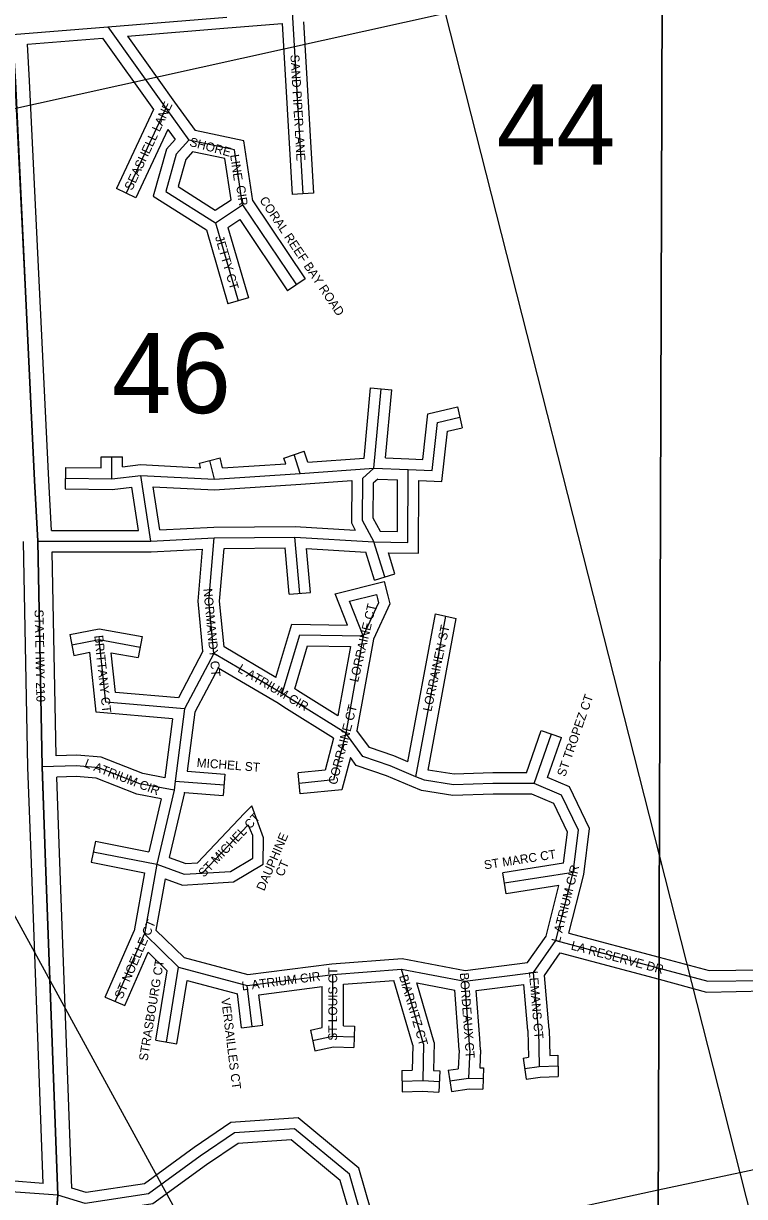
# Model space of a CAD drawing. Extents: x 418523 to 616617, y 1878279 to 2196743.
# Drawn here: x 535982 to 538009, y 2133215 to 2136513 of the extents above; entities that cross this region are included whole.
import ezdxf

# ---------------------------------------------------------------- set-up
doc = ezdxf.new("R2010")
doc.units = 0
for name, color, linetype in [('Level 1', 7, 'Continuous'), ('Level 2', 7, 'Continuous'), ('Level 22', 7, 'Continuous'), ('Level 23', 7, 'Continuous'), ('Level 31', 7, 'Continuous'), ('Level 32', 7, 'Continuous'), ('Level 34', 7, 'Continuous'), ('Level 63', 7, 'Continuous'), ('Level 8', 7, 'Continuous')]:
    doc.layers.add(name, color=color, linetype=linetype)

msp = doc.modelspace()

# ---------------------------------------------------------------- linework, layer by layer
at = {"layer": 'Level 1'}
for p, q in [((535692.131, 2136215.034), (537167.68, 2136541.591)), ((537167.68, 2136541.591), (537770.033, 2134170.549)), ((534848.508, 2136028.329), (536466.802, 2133072.233)), ((537770.033, 2134170.549), (537995.909, 2133281.431)), ((539231.635, 2133547.394), (537995.908, 2133281.431)), ((537995.909, 2133281.431), (537766.963, 2133232.156)), ((537995.908, 2133281.431), (538098.24, 2132878.621)), ((537766.963, 2133232.156), (536097.28, 2132872.794))]:
    msp.add_line(p, q, dxfattribs=at)
at = {"layer": 'Level 22'}
for p, q in [((536013.55, 2135227.128), (535958.837, 2136348.907)), ((536021.83, 2135057.261), (536013.55, 2135227.128)), ((536034.255, 2134422.956), (536021.83, 2135057.261)), ((536043.238, 2134178.896), (536034.255, 2134422.956)), ((536078.592, 2133218.656), (536043.238, 2134178.896)), ((536046.648, 2132827.077), (536078.592, 2133218.656))]:
    msp.add_line(p, q, dxfattribs=at)
at = {"layer": 'Level 23'}
for p, q in [((535998.775, 2136351.156), (535992.95, 2136454.576)), ((536053.504, 2135229.076), (535998.79, 2136350.855)), ((536060.417, 2135087.264), (536053.504, 2135229.075)), ((535994.282, 2134421.485), (535981.85, 2135055.894)), ((536073.655, 2134454.026), (536062.427, 2135027.263)), ((536003.265, 2134177.424), (535994.282, 2134421.485)), ((536083.212, 2134180.366), (536075.348, 2134394.048)), ((536037.35, 2133251.67), (536003.265, 2134177.423)), ((536117.914, 2133237.866), (536083.212, 2134180.366))]:
    msp.add_line(p, q, dxfattribs=at)
at = {"layer": 'Level 31'}
for p, q in [((536219.009, 2136502.97), (536553.939, 2136529.861)), ((536737.835, 2136544.89), (536767.735, 2136033.452)), ((535951.379, 2136481.313), (536219.009, 2136502.97)), ((536219.009, 2136502.97), (536382.512, 2136274.034)), ((536382.512, 2136274.034), (536270.528, 2136035.466)), ((536382.512, 2136274.034), (536446.656, 2136184.355)), ((536521.701, 2135951.712), (536598, 2136002.738)), ((536598, 2136002.738), (536749.202, 2135777.845)), ((536521.701, 2135951.712), (536585.42, 2135732.927)), ((536967.365, 2135262.149), (536987.37, 2135485.384)), ((536760.087, 2135247.56), (536742.57, 2135300.352)), ((536229.959, 2135232.59), (536230.162, 2135294.051)), ((536519.004, 2135231.63), (536505.593, 2135284.044)), ((536099.815, 2135234.477), (536229.959, 2135232.59)), ((536229.959, 2135232.59), (536311.808, 2135242.137)), ((536339.943, 2135057.293), (536311.808, 2135242.137)), ((536311.808, 2135242.137), (536519.004, 2135231.63)), ((536519.004, 2135231.63), (536760.087, 2135247.56)), ((536760.087, 2135247.56), (536967.365, 2135262.149)), ((536967.365, 2135262.149), (537063.703, 2135258.921)), ((536339.943, 2135057.293), (536518.457, 2135066.52)), ((536503.336, 2134888.366), (536518.457, 2135066.52)), ((536518.457, 2135066.52), (536744.965, 2135068.678)), ((536758.975, 2134910.43), (536744.965, 2135068.678)), ((536744.965, 2135068.678), (536966.683, 2135055.216)), ((536021.83, 2135057.261), (536339.943, 2135057.293)), ((536997.893, 2134956.639), (536966.683, 2135055.216)), ((536517.383, 2134741.755), (536503.336, 2134888.366)), ((537085.5, 2134394.74), (537169.618, 2134846.073)), ((536117.527, 2134765.268), (536194.658, 2134780.286)), ((536194.658, 2134780.286), (536310.208, 2134759.171)), ((536213.344, 2134604.202), (536194.658, 2134780.286)), ((536709.711, 2134628.739), (536758.589, 2134793.69)), ((536758.589, 2134793.69), (536937.064, 2134790.553)), ((536937.064, 2134790.553), (536887.83, 2134517.226)), ((536517.383, 2134741.755), (536435.046, 2134585.281)), ((536709.711, 2134628.739), (536517.383, 2134741.755)), ((536435.046, 2134585.281), (536213.344, 2134604.202)), ((536435.046, 2134585.281), (536408.788, 2134382.796)), ((537417.454, 2134375.461), (537466.246, 2134515.318)), ((536408.788, 2134382.796), (536405.226, 2134356.623)), ((536408.788, 2134382.796), (536545.856, 2134372.158)), ((536405.226, 2134356.623), (536356.52, 2134148.76)), ((536613.783, 2134259.287), (536484.38, 2134123.604)), ((536178.148, 2134183.901), (536356.52, 2134148.76)), ((536356.52, 2134148.76), (536322.07, 2133953.212)), ((537527.516, 2134125.25), (537334.714, 2134095.335)), ((537478.871, 2133934.112), (537527.516, 2134125.25)), ((536239.304, 2133763.282), (536322.07, 2133953.212)), ((536322.07, 2133953.212), (536418.113, 2133859.791)), ((537415.71, 2133844.127), (537478.871, 2133934.112)), ((537478.871, 2133934.112), (537769.005, 2133856.431)), ((536383.613, 2133648.97), (536418.113, 2133859.791)), ((536418.113, 2133859.791), (536610.648, 2133807.872)), ((536851.791, 2133839.078), (537044.861, 2133853.715)), ((537106.722, 2133644.029), (537044.861, 2133853.715)), ((537044.861, 2133853.715), (537222.924, 2133819.668)), ((536610.648, 2133807.872), (536851.791, 2133839.078)), ((536851.22, 2133665.604), (536851.791, 2133839.078)), ((537222.924, 2133819.668), (537415.71, 2133844.127)), ((537429.713, 2133682.97), (537415.71, 2133844.127)), ((536624.8, 2133692.902), (536610.648, 2133807.872)), ((537429.713, 2133682.97), (537432.22, 2133580.403)), ((536794.947, 2133653.425), (536851.22, 2133665.604)), ((536851.22, 2133665.604), (536911.87, 2133663.949)), ((537106.722, 2133644.029), (537104.485, 2133540.387)), ((537236.821, 2133626.871), (537233.402, 2133547.6)), ((537432.22, 2133580.403), (537484.981, 2133581.684)), ((537391.131, 2133574.356), (537432.22, 2133580.403)), ((537046.037, 2133539.126), (537104.485, 2133540.387)), ((537104.485, 2133540.387), (537151.231, 2133537.688)), ((537180.619, 2133539.772), (537233.402, 2133547.6)), ((537233.402, 2133547.6), (537274.151, 2133546.374)), ((536078.592, 2133218.656), (535933.936, 2133228.958))]:
    msp.add_line(p, q, dxfattribs=at)
for points in [[(536446.656, 2136184.355), (536411.461, 2136144.83), (536381.739, 2136040.552), (536521.701, 2135951.712)], [(536598, 2136002.738), (536575.136, 2136157.742), (536446.656, 2136184.355)], [(537063.703, 2135258.921), (537131.295, 2135255.788), (537146.27, 2135390.665), (537208.867, 2135405.369)], [(536967.365, 2135262.149), (536934.733, 2135233.526), (536934.345, 2135115.694), (536966.683, 2135055.216)], [(536966.683, 2135055.216), (537063.028, 2135053.806), (537063.703, 2135258.921)], [(536937.064, 2134790.553), (536898.53, 2134888.147), (536974.41, 2134907.536), (536977.372, 2134895.706)], [(536977.372, 2134895.706), (536980.335, 2134883.876), (536937.064, 2134790.553)], [(536887.83, 2134517.226), (536737.769, 2134611.19), (536709.711, 2134628.739)], [(536887.83, 2134517.226), (536853.594, 2134385.687), (536757.211, 2134376.186)], [(537085.5, 2134394.74), (537012.941, 2134425.166), (536935.948, 2134451.968), (536887.83, 2134517.226)], [(536405.226, 2134356.623), (536308.935, 2134375.128), (536193.463, 2134419.881), (536130.615, 2134425.545), (536034.255, 2134422.956)], [(537417.454, 2134375.461), (537301.833, 2134375.842), (537190.938, 2134372.207), (537109.16, 2134384.842), (537085.5, 2134394.74)], [(537527.516, 2134125.25), (537542.44, 2134244.488), (537494.745, 2134343.203), (537417.454, 2134375.461)], [(536484.38, 2134123.604), (536563.689, 2134128.432), (536626.361, 2134165.684), (536626.574, 2134229.691), (536613.783, 2134259.287)], [(536356.52, 2134148.76), (536433.508, 2134120.5), (536484.38, 2134123.604)], [(537769.005, 2133856.431), (537906.555, 2133819.602), (538064.52, 2133822.358), (538224.532, 2133871.658)], [(537236.821, 2133626.871), (537234.707, 2133656.336), (537222.924, 2133819.668)], [(536909.295, 2132882.767), (536911.58, 2132905.308), (536945.753, 2133113.221), (536898.273, 2133277.036), (536744.213, 2133405.198), (536575.475, 2133393.391), (536478.905, 2133328.249), (536333.865, 2133222.171), (536155.597, 2133194.761), (536078.592, 2133218.656)]]:
    msp.add_lwpolyline(points, dxfattribs=at)
at = {"layer": 'Level 32'}
for p, q in [((536769.498, 2136517.343), (536797.685, 2136035.202)), ((536274.205, 2136477.303), (536556.34, 2136499.956)), ((536556.383, 2136499.959), (536709.678, 2136512.487)), ((536709.679, 2136512.487), (536737.786, 2136031.701)), ((535992.95, 2136454.577), (536204.48, 2136471.694)), ((536204.479, 2136471.693), (536347.894, 2136270.886)), ((536274.205, 2136477.303), (536406.914, 2136291.486)), ((536406.914, 2136291.486), (536464.232, 2136211.351)), ((536347.894, 2136270.886), (536243.37, 2136048.213)), ((536387.908, 2136214.922), (536297.686, 2136022.717)), ((536387.907, 2136214.922), (536408.308, 2136186.4)), ((536297.686, 2136022.717), (536243.37, 2136048.213)), ((536797.685, 2136035.202), (536737.786, 2136031.701)), ((536521.274, 2135987.517), (536565.552, 2136017.129)), ((536626.688, 2136013.837), (536774.099, 2135794.583)), ((536556.653, 2135938.993), (536589.802, 2135961.162)), ((536589.802, 2135961.163), (536724.306, 2135761.106)), ((536496.064, 2135932.451), (536556.616, 2135724.538)), ((536556.653, 2135938.994), (536614.225, 2135741.315)), ((536774.099, 2135794.583), (536724.306, 2135761.106)), ((536614.225, 2135741.315), (536556.616, 2135724.538)), ((536939.765, 2135290.281), (536957.49, 2135488.062)), ((536957.49, 2135488.062), (537017.252, 2135482.705)), ((537000.078, 2135291.069), (537017.252, 2135482.705)), ((537202.006, 2135434.575), (537215.728, 2135376.164)), ((536714.097, 2135290.904), (536771.045, 2135309.799)), ((536781.225, 2135279.121), (536771.045, 2135309.799)), ((536100.25, 2135264.475), (536099.38, 2135204.479)), ((536100.25, 2135264.475), (536200.06, 2135263.026)), ((536200.06, 2135263.026), (536200.162, 2135294.151)), ((536200.162, 2135294.151), (536260.163, 2135293.951)), ((536260.071, 2135266.306), (536260.163, 2135293.951)), ((536260.071, 2135266.306), (536310.823, 2135272.226)), ((536310.823, 2135272.226), (536479.844, 2135263.653)), ((536476.53, 2135276.608), (536534.658, 2135291.48)), ((536479.844, 2135263.654), (536476.53, 2135276.608)), ((536541.892, 2135263.207), (536534.658, 2135291.48)), ((536541.892, 2135263.207), (536719.395, 2135274.936)), ((536719.395, 2135274.936), (536714.097, 2135290.904)), ((536781.225, 2135279.121), (536939.765, 2135290.281)), ((537000.079, 2135291.069), (537065.093, 2135288.889)), ((536978.225, 2135231.766), (537033.607, 2135229.911)), ((536099.38, 2135204.479), (536231.486, 2135202.562)), ((536231.486, 2135202.563), (536286.509, 2135208.981)), ((536305.032, 2135087.289), (536286.509, 2135208.981)), ((536365.516, 2135088.655), (536347, 2135210.312)), ((536347, 2135210.312), (536519.235, 2135201.578)), ((536519.235, 2135201.578), (536762.066, 2135217.624)), ((536762.195, 2135217.632), (536904.713, 2135227.663)), ((536517.54, 2135096.512), (536745.733, 2135098.687)), ((536745.733, 2135098.686), (536914.912, 2135088.414)), ((536060.416, 2135087.264), (536305.032, 2135087.289)), ((536365.516, 2135088.655), (536517.54, 2135096.513)), ((536340.72, 2135027.291), (536485.655, 2135034.782)), ((536473.215, 2134888.201), (536485.656, 2135034.783)), ((536533.46, 2134888.527), (536546.041, 2135036.779)), ((536546.042, 2135036.779), (536717.527, 2135038.413)), ((536729.092, 2134907.785), (536717.528, 2135038.413)), ((536788.859, 2134913.075), (536777.922, 2135036.62)), ((536777.922, 2135036.62), (536944.301, 2135026.518)), ((536062.428, 2135027.263), (536340.72, 2135027.292)), ((536969.292, 2134947.585), (536944.3, 2135026.518)), ((537026.496, 2134965.694), (537007.843, 2135024.609)), ((536969.292, 2134947.585), (537026.496, 2134965.694)), ((536729.092, 2134907.785), (536788.859, 2134913.075)), ((536486.666, 2134747.804), (536473.215, 2134888.201)), ((536545.786, 2134759.861), (536533.46, 2134888.527)), ((537119.532, 2134413.596), (537198.965, 2134839.791)), ((536111.795, 2134794.716), (536194.482, 2134810.816)), ((536194.482, 2134810.816), (536315.6, 2134788.683)), ((536691.844, 2134674.034), (536736.307, 2134824.086)), ((536736.306, 2134824.086), (536892.654, 2134821.338)), ((536111.795, 2134794.716), (536123.261, 2134735.82)), ((536315.6, 2134788.683), (536304.816, 2134729.659)), ((536965.905, 2134781.435), (536919.646, 2134524.628)), ((536123.261, 2134735.82), (536168.278, 2134744.585)), ((536186.124, 2134576.414), (536168.278, 2134744.584)), ((536228.725, 2134743.563), (536304.816, 2134729.659)), ((536240.565, 2134631.988), (536228.725, 2134743.563)), ((536486.666, 2134747.803), (536417.766, 2134616.865)), ((536691.844, 2134674.034), (536545.786, 2134759.861)), ((536744.955, 2134642.08), (536780.872, 2134763.291)), ((536780.873, 2134763.291), (536901.29, 2134761.175)), ((536901.29, 2134761.175), (536866.166, 2134566.187)), ((536529.292, 2134699.96), (536464.106, 2134576.079)), ((536694.155, 2134603.083), (536529.292, 2134699.96)), ((536417.766, 2134616.865), (536240.564, 2134631.988)), ((536401.265, 2134558.053), (536186.125, 2134576.414)), ((536464.105, 2134576.078), (536442.602, 2134410.262)), ((536401.265, 2134558.053), (536379.74, 2134392.071)), ((537396.172, 2134405.532), (537437.921, 2134525.201)), ((537437.921, 2134525.201), (537494.573, 2134505.435)), ((537455.09, 2134392.261), (537494.573, 2134505.435)), ((536442.602, 2134410.262), (536548.177, 2134402.069)), ((536760.155, 2134346.331), (536754.268, 2134406.042)), ((536548.177, 2134402.069), (536543.535, 2134342.247)), ((536434.652, 2134350.697), (536391.789, 2134167.771)), ((536434.652, 2134350.697), (536543.535, 2134342.247)), ((536434.698, 2134350.693), (536434.762, 2134351.166)), ((536368.892, 2134333.056), (536333.915, 2134183.789)), ((536623.881, 2134313.392), (536603.715, 2134292.2)), ((536603.738, 2134292.224), (536470.798, 2134152.831)), ((536183.947, 2134213.336), (536172.35, 2134154.467)), ((536183.947, 2134213.336), (536333.916, 2134183.789)), ((536172.35, 2134154.467), (536321.875, 2134125.007)), ((537500.559, 2134151.426), (537330.114, 2134124.98)), ((536321.875, 2134125.006), (536293.145, 2133961.928)), ((537339.315, 2134065.688), (537330.114, 2134124.98)), ((537515.254, 2133955.428), (537557.053, 2134119.665)), ((536379.845, 2134108.24), (536354.371, 2133963.645)), ((537487.243, 2134088.64), (537339.315, 2134065.688)), ((537451.155, 2133946.843), (537487.243, 2134088.64)), ((536211.801, 2133775.267), (536293.144, 2133961.928)), ((536354.371, 2133963.645), (536433.447, 2133886.728)), ((537398.776, 2133872.219), (537451.155, 2133946.843)), ((537515.255, 2133955.428), (537769.106, 2133887.461)), ((536266.806, 2133751.296), (536332.245, 2133901.462)), ((536332.245, 2133901.462), (536385.98, 2133849.195)), ((536433.447, 2133886.728), (536612.707, 2133838.389)), ((536848.732, 2133868.932), (537046.575, 2133883.931)), ((537046.575, 2133883.931), (537223.877, 2133850.03)), ((537446.545, 2133835.836), (537491.376, 2133899.707)), ((537491.376, 2133899.706), (537768.904, 2133825.401)), ((536354.006, 2133653.815), (536385.98, 2133849.195)), ((536612.707, 2133838.389), (536848.731, 2133868.932)), ((537223.877, 2133850.029), (537398.776, 2133872.219)), ((536413.22, 2133644.124), (536442.36, 2133822.181)), ((536442.359, 2133822.181), (536583.34, 2133784.163)), ((536881.701, 2133811.258), (537022.95, 2133821.966)), ((537076.629, 2133640.013), (537022.95, 2133821.966)), ((537087.56, 2133815.006), (537194.66, 2133794.527)), ((537136.816, 2133648.044), (537087.56, 2133815.005)), ((537459.682, 2133684.636), (537446.545, 2133835.836)), ((536595.024, 2133689.237), (536583.34, 2133784.163)), ((536644.066, 2133781.946), (536821.679, 2133804.93)), ((536654.575, 2133696.567), (536644.067, 2133781.946)), ((536821.3, 2133689.822), (536821.679, 2133804.93)), ((536881.316, 2133694.793), (536881.701, 2133811.258)), ((537254.892, 2133793.482), (537388.525, 2133810.436)), ((537399.745, 2133681.303), (537388.525, 2133810.436)), ((536211.801, 2133775.267), (536266.806, 2133751.296)), ((536595.024, 2133689.237), (536654.575, 2133696.567)), ((536788.601, 2133682.746), (536821.3, 2133689.822)), ((536788.601, 2133682.746), (536801.293, 2133624.102)), ((536881.316, 2133694.793), (536912.688, 2133693.938)), ((536912.688, 2133693.938), (536911.052, 2133633.959)), ((537399.745, 2133681.303), (537401.58, 2133606.217)), ((537459.683, 2133684.636), (537461.479, 2133611.122)), ((536354.006, 2133653.815), (536413.22, 2133644.124)), ((537136.816, 2133648.044), (537135.104, 2133568.669)), ((536801.293, 2133624.102), (536854.024, 2133635.515)), ((536854.025, 2133635.515), (536911.052, 2133633.959)), ((537076.629, 2133640.013), (537075.113, 2133569.761)), ((537206.775, 2133626.442), (537204.498, 2133573.641)), ((537266.87, 2133627.298), (537264.685, 2133576.672)), ((537386.763, 2133604.036), (537401.58, 2133606.217)), ((537386.763, 2133604.036), (537395.5, 2133544.675)), ((537461.479, 2133611.122), (537484.253, 2133611.676)), ((537484.253, 2133611.676), (537485.71, 2133551.691)), ((537045.39, 2133569.119), (537075.113, 2133569.761)), ((537045.39, 2133569.119), (537046.685, 2133509.132)), ((537135.104, 2133568.669), (537152.961, 2133567.639)), ((537152.961, 2133567.639), (537149.503, 2133507.736)), ((537176.218, 2133569.448), (537204.498, 2133573.641)), ((537176.218, 2133569.448), (537185.02, 2133510.096)), ((537264.685, 2133576.672), (537275.053, 2133576.361)), ((537275.053, 2133576.361), (537273.25, 2133516.386)), ((537395.5, 2133544.675), (537434.778, 2133550.455)), ((537434.778, 2133550.455), (537485.71, 2133551.691)), ((537185.02, 2133510.096), (537235.167, 2133517.531)), ((537235.167, 2133517.531), (537273.25, 2133516.386)), ((537046.685, 2133509.132), (537103.945, 2133510.367)), ((537103.945, 2133510.366), (537149.503, 2133507.736)), ((536037.35, 2133251.67), (535944.48, 2133258.283))]:
    msp.add_line(p, q, dxfattribs=at)
for points in [[(536408.308, 2136186.401), (536384.491, 2136159.655), (536346.746, 2136027.23), (536496.064, 2135932.451)], [(536626.688, 2136013.837), (536601.755, 2136182.866), (536464.231, 2136211.351)], [(536457.54, 2136151.462), (536438.431, 2136130.005), (536416.732, 2136053.874), (536521.274, 2135987.516)], [(536565.553, 2136017.129), (536548.517, 2136132.618), (536457.54, 2136151.462)], [(537065.093, 2135288.889), (537104.583, 2135287.06), (537118.79, 2135415.027), (537202.006, 2135434.575)], [(537093.601, 2135227.501), (537158.008, 2135224.516), (537173.75, 2135366.303), (537215.728, 2135376.164)], [(536978.225, 2135231.766), (536964.689, 2135219.895), (536964.37, 2135123.165), (536984.802, 2135084.953)], [(536984.802, 2135084.954), (537033.128, 2135084.248), (537033.608, 2135229.911)], [(536904.713, 2135227.663), (536904.32, 2135108.224), (536914.912, 2135088.414)], [(537007.843, 2135024.609), (537092.929, 2135023.366), (537093.601, 2135227.501)], [(536892.655, 2134821.338), (536858.125, 2134908.788), (536996.19, 2134944.065), (537006.475, 2134902.992)], [(537006.475, 2134902.992), (537012.012, 2134880.876), (536965.905, 2134781.435)], [(537062.819, 2134436.781), (537140.272, 2134852.354), (537198.965, 2134839.791)], [(536866.166, 2134566.187), (536753.684, 2134636.621), (536744.955, 2134642.08)], [(536853.253, 2134503.481), (536721.854, 2134585.759), (536694.155, 2134603.082)], [(537062.819, 2134436.781), (537023.683, 2134453.192), (536954.582, 2134477.248), (536919.647, 2134524.627)], [(536853.252, 2134503.481), (536829.83, 2134413.491), (536754.268, 2134406.042)], [(536379.74, 2134392.071), (536317.255, 2134404.079), (536200.364, 2134449.382), (536131.561, 2134455.581), (536073.656, 2134454.026)], [(536901.019, 2134448.789), (536877.357, 2134357.883), (536760.155, 2134346.331)], [(537073.898, 2134367.073), (537002.199, 2134397.139), (536917.314, 2134426.69), (536901.019, 2134448.789)], [(537396.171, 2134405.531), (537301.39, 2134405.844), (537192.752, 2134402.284), (537119.532, 2134413.596)], [(536368.892, 2134333.055), (536300.617, 2134346.177), (536186.561, 2134390.381), (536129.67, 2134395.508), (536075.349, 2134394.048)], [(537557.053, 2134119.664), (537573.308, 2134249.557), (537516.805, 2134366.505), (537455.09, 2134392.261)], [(537411.398, 2134345.48), (537302.275, 2134345.84), (537189.124, 2134342.131), (537100.96, 2134355.752), (537073.922, 2134367.063)], [(537500.559, 2134151.426), (537511.57, 2134239.418), (537472.684, 2134319.901), (537411.397, 2134345.48)], [(536486.203, 2134093.659), (536572.769, 2134098.93), (536656.305, 2134148.582), (536656.554, 2134223.437), (536623.881, 2134313.392)], [(536391.789, 2134167.771), (536437.95, 2134150.827), (536470.798, 2134152.831)], [(536379.845, 2134108.239), (536429.067, 2134090.172), (536486.208, 2134093.659)], [(537769.106, 2133887.461), (537910.245, 2133849.672), (538059.748, 2133852.281), (538215.698, 2133900.329)], [(537768.904, 2133825.401), (537902.867, 2133789.532), (538069.292, 2133792.436), (538223.736, 2133840.019)], [(537206.775, 2133626.442), (537204.785, 2133654.183), (537194.66, 2133794.528)], [(537266.869, 2133627.298), (537264.63, 2133658.489), (537254.892, 2133793.482)], [(536943.706, 2132915.793), (536976.457, 2133115.054), (536924.528, 2133294.219), (536754.138, 2133435.966), (536565.362, 2133422.758), (536461.655, 2133352.801), (536322.066, 2133250.711), (536157.878, 2133225.466), (536117.914, 2133237.866)], [(536882.09, 2132910.864), (536915.049, 2133111.39), (536872.018, 2133259.852), (536734.289, 2133374.43), (536585.589, 2133364.026), (536496.155, 2133303.697), (536345.663, 2133193.633), (536153.315, 2133164.057), (536115.237, 2133175.873)]]:
    msp.add_lwpolyline(points, dxfattribs=at)
at = {"layer": 'Level 63'}
for points in [[(498157.22, 2105821.853), (537676.819, 2105670.798), (537825.504, 2151130.473), (498355.89, 2151281.925), (498157.22, 2105821.853)], [(537676.819, 2105670.798), (577196.136, 2105563.021), (577294.837, 2151022.407), (537825.504, 2151130.473), (537676.819, 2105670.798)]]:
    msp.add_lwpolyline(points, dxfattribs=at)
at = {"layer": 'Level 8'}
for points in [[(537736.652, 2123964.708), (537520.504, 2124553.038), (537507.503, 2124588.039), (536358.417, 2127714.106), (536282.414, 2127823.108), (536144.391, 2128792.131), (535832.341, 2130989.182), (535994.32, 2132188.214), (536046.308, 2132827.231), (536078.3, 2133218.241), (536043.28, 2134179.265), (536034.275, 2134423.271), (536022.262, 2135057.286), (536013.259, 2135227.291), (535959.235, 2136349.318), (535951.232, 2136481.321), (535916.219, 2137098.336), (535886.206, 2137714.351), (535846.2, 2137988.358)], [(535916.219, 2137098.336), (535951.232, 2136481.321), (535959.235, 2136349.318), (536013.259, 2135227.291), (536022.262, 2135057.286), (536034.275, 2134423.271), (536043.28, 2134179.265), (536078.3, 2133218.241), (536046.308, 2132827.231), (535994.32, 2132188.214), (535832.341, 2130989.182), (536144.391, 2128792.131), (536282.414, 2127823.108), (536358.417, 2127714.106), (537507.503, 2124588.039), (537520.504, 2124553.038), (537736.652, 2123964.708)]]:
    msp.add_lwpolyline(points, dxfattribs=at)

# ---------------------------------------------------------------- texts
at = {"layer": 'Level 2'}
for s, p in [('44', (537312.053, 2136116.038)), ('46', (536230.497, 2135417.105))]:
    msp.add_text(s, height=225, dxfattribs=at).set_placement(p)
at = {"layer": 'Level 34'}
for s, height, rotation, p in [('SAND PIPER LANE', 25, 273.344783, (536732.366, 2136424.273)), ('SEASHELL LANE', 25, 64.853319, (536287.042, 2136041.24)), ('SHORE', 25, 344.901789, (536446.846, 2136168.725)), ('LINE', 24.9992, 278.3897, (536562.913, 2136142.71)), ('CIR', 24.9992, 278.3897, (536579.939, 2136055.465)), ('CORAL REEF BAY ROAD', 25, 303.913211, (536644.216, 2136015.836)), ('JETTY CT', 25, 286.236672, (536520.29, 2135911.854)), ('NORMANDY CT', 25, 275.471622, (536487.465, 2134922.976)), ('LORRAINE CT', 25, 76.776169, (536922.634, 2134659.081)), ('STATE HWY 210', 25, 271.121042, (536013.105, 2134864.565)), ('LORRAINEN ST', 25, 77.919183, (537128.696, 2134576.739)), ('BRITTANY CT', 25, 276.056492, (536180.902, 2134791.464)), ('L ATRIUM CIR', 25, 329.560167, (536581.86, 2134691.374)), ('ST TROPEZ CT', 25, 70.766203, (537504.809, 2134392.99)), ('CORRAINE CT', 25, 75.410144, (536862.366, 2134370.525)), ('L ATRIUM CIR', 25, 338.815011, (536151.09, 2134422.899)), ('MICHEL ST', 24.9992, 355.561575, (536468.207, 2134422.473)), ('ST MICHEL CT', 25, 46.356075, (536488.963, 2134110.303)), ('DAUPHINE', 25, 66.6233, (536658.663, 2134071.981)), ('ST MARC CT', 25, 8.818847, (537278.79, 2134134.171)), ('CT', 25, 66.6233, (536711.78, 2134112.243)), ('L ATRIUM CIR', 25, 75.7199, (537490.019, 2133927.247)), ('ST NOELLE CT', 25, 66.452619, (536259.457, 2133768.086)), ('LA RESERVE DR', 25, 345.010447, (537519.626, 2133909.36)), ('STRASBOURG CT', 25, 80.704831, (536330.73, 2133594.461)), ('L ATRIUM CIR', 24.99916, 7.372831, (536597.026, 2133793.656)), ('ST LOUIS CT', 25, 89.809892, (536863.673, 2133652.616)), ('LEMANS CT', 24.9992, 274.964869, (537402.858, 2133847.655)), ('BIARRITZ CT', 25, 286.435878, (537037.601, 2133834.151)), ('BORDEAUX CT', 25, 274.125347, (537208.7, 2133843.127)), ('VERSAILLES CT', 25, 277.016308, (536537.674, 2133771.236))]:
    msp.add_text(s, height=height, rotation=rotation, dxfattribs=at).set_placement(p)

doc.saveas('drawing.dxf')
